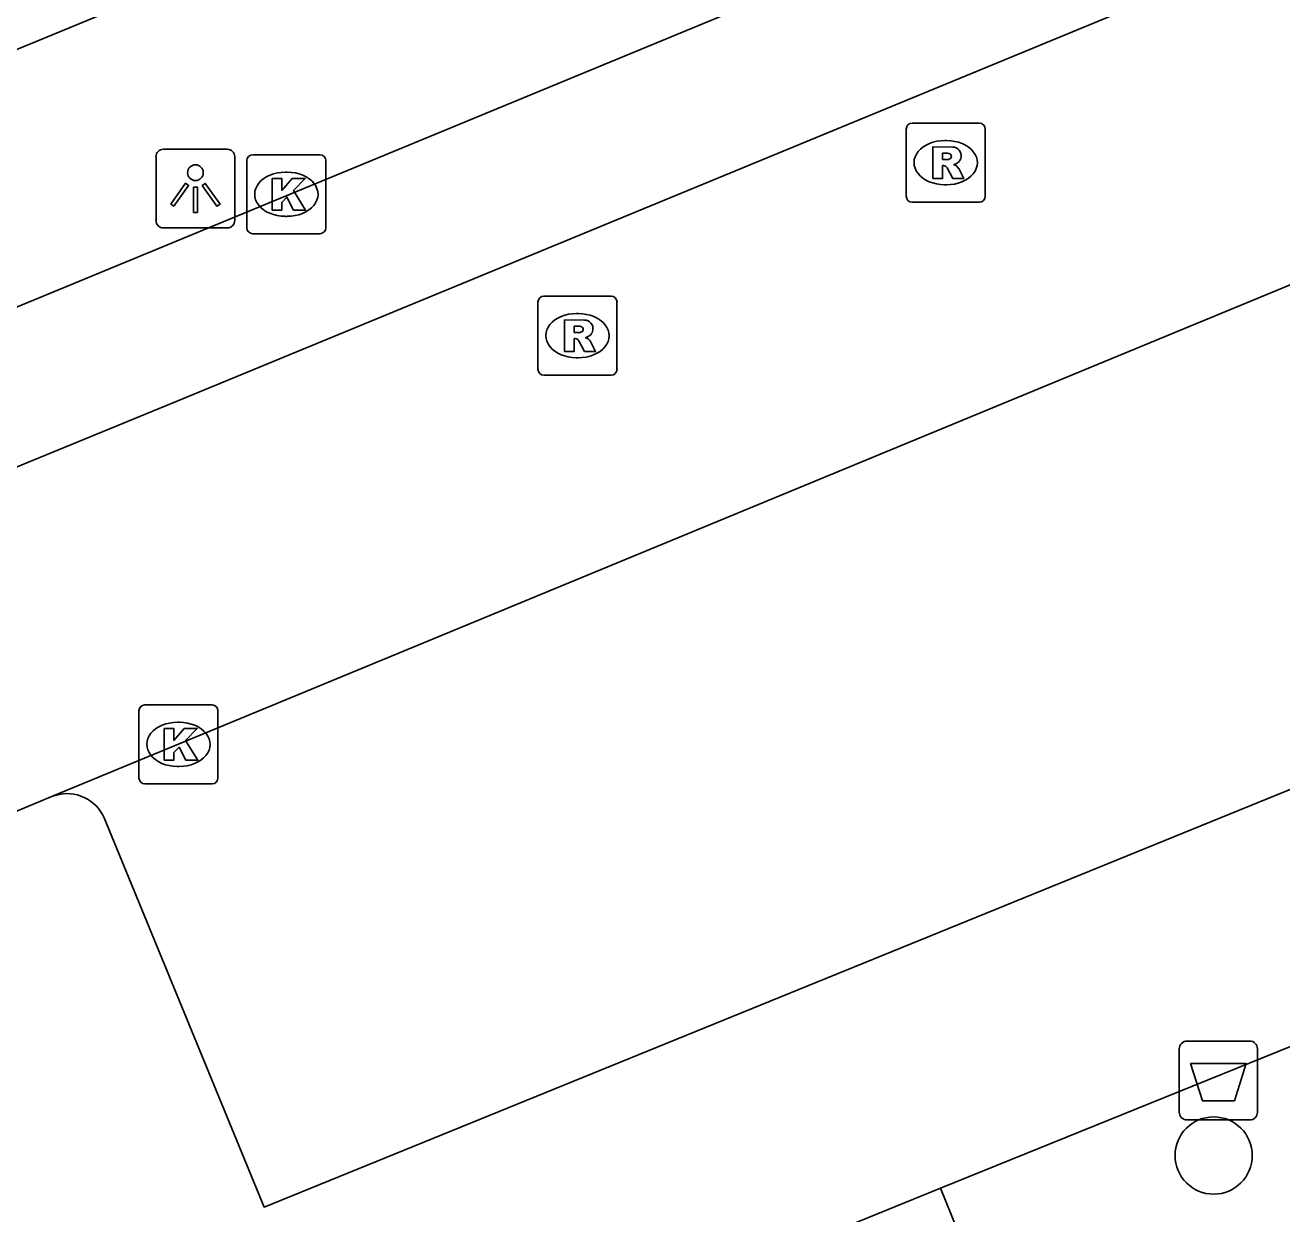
# Model space of a CAD drawing. Extents: x 160379 to 161131, y 383940 to 384849.
# Drawn here: x 161040.83 to 161056.75, y 384258.33 to 384273.39 of the extents above; entities that cross this region are included whole.
import ezdxf

# ---------------------------------------------------------------- set-up
doc = ezdxf.new("R2010")
doc.units = 0
for name, color, linetype in [('IMGEO_Afvalbak', 7, 'Continuous'), ('IMGEO_Boom', 7, 'Continuous'), ('IMGEO_Kolk', 7, 'Continuous'), ('IMGEO_Lichtpunt', 7, 'Continuous'), ('IMGEO_Pand', 7, 'Continuous'), ('IMGEO_Rijbaan_lokaal_open', 7, 'Continuous'), ('IMGEO_Rioolput', 7, 'Continuous'), ('IMGEO_Voetpad_open', 7, 'Continuous')]:
    doc.layers.add(name, color=color, linetype=linetype)

msp = doc.modelspace()

# ---------------------------------------------------------------- linework, layer by layer
at = {"layer": 'IMGEO_Afvalbak'}
for p, q in [((161055.548, 384260.521), (161056.338, 384260.521)), ((161056.338, 384260.521), (161055.548, 384260.521)), ((161055.448, 384259.621), (161055.448, 384260.421)), ((161055.448, 384260.421), (161055.448, 384259.621)), ((161056.438, 384260.421), (161056.438, 384259.621)), ((161056.438, 384259.621), (161056.438, 384260.421)), ((161056.338, 384259.521), (161055.548, 384259.521)), ((161055.548, 384259.521), (161056.338, 384259.521))]:
    msp.add_line(p, q, dxfattribs=at)
msp.add_lwpolyline([(161055.591, 384260.235), (161056.295, 384260.235), (161056.146, 384259.765), (161055.74, 384259.765), (161055.591, 384260.235)], dxfattribs=at)
for centre, start, end in [((161055.548, 384260.421), 90, 180), ((161055.548, 384260.421), 90, 180), ((161056.338, 384260.421), 0, 90), ((161056.338, 384260.421), 360, 90), ((161055.548, 384259.621), 180, 270), ((161055.548, 384259.621), 180, 270), ((161056.338, 384259.621), 270, 0), ((161056.338, 384259.621), 270, 0)]:
    msp.add_arc(centre, 0.1, start, end, dxfattribs=at)
at = {"layer": 'IMGEO_Boom'}
msp.add_circle((161055.883, 384259.071), 0.489, dxfattribs=at)
at = {"layer": 'IMGEO_Kolk'}
for p, q in [((161043.639, 384270.819), (161043.639, 384271.671)), ((161043.714, 384271.745), (161044.566, 384271.745)), ((161044.64, 384271.671), (161044.64, 384270.819)), ((161044.127, 384271.525), (161044.152, 384271.525)), ((161044.15, 384270.965), (161044.125, 384270.965)), ((161044.566, 384270.745), (161043.714, 384270.745)), ((161042.348, 384264.778), (161043.2, 384264.778)), ((161042.273, 384263.852), (161042.273, 384264.704)), ((161043.274, 384264.704), (161043.274, 384263.852)), ((161042.761, 384264.558), (161042.786, 384264.558)), ((161042.784, 384263.998), (161042.759, 384263.998)), ((161043.2, 384263.778), (161042.348, 384263.778))]:
    msp.add_line(p, q, dxfattribs=at)
for points in [[(161043.639, 384270.819), (161043.639, 384271.671)], [(161043.714, 384271.745), (161044.566, 384271.745)], [(161044.64, 384271.671), (161044.64, 384270.819)], [(161043.96, 384271.445), (161044.083, 384271.445), (161044.083, 384271.294), (161044.213, 384271.445), (161044.377, 384271.445), (161044.231, 384271.294), (161044.384, 384271.045), (161044.232, 384271.045), (161044.147, 384271.209), (161044.083, 384271.142), (161044.083, 384271.045), (161043.96, 384271.045), (161043.96, 384271.445)], [(161044.566, 384270.745), (161043.714, 384270.745)], [(161042.348, 384264.778), (161043.2, 384264.778)], [(161042.273, 384263.852), (161042.273, 384264.704)], [(161043.274, 384264.704), (161043.274, 384263.852)], [(161042.594, 384264.478), (161042.717, 384264.478), (161042.717, 384264.327), (161042.847, 384264.478), (161043.011, 384264.478), (161042.865, 384264.327), (161043.018, 384264.078), (161042.866, 384264.078), (161042.781, 384264.242), (161042.717, 384264.175), (161042.717, 384264.078), (161042.594, 384264.078), (161042.594, 384264.478)], [(161043.2, 384263.778), (161042.348, 384263.778)]]:
    msp.add_lwpolyline(points, dxfattribs=at)
for centre, start, end in [((161043.716, 384271.669), 91.552, 178.448), ((161043.716, 384271.669), 91.552, 178.448), ((161044.564, 384271.669), 1.552, 88.448), ((161044.564, 384271.669), 1.552, 88.448), ((161043.716, 384270.821), 181.552, 268.448), ((161043.716, 384270.821), 181.552, 268.448), ((161044.564, 384270.821), 271.552, 358.448), ((161044.564, 384270.821), 271.552, 358.448), ((161042.35, 384264.702), 91.552, 178.448), ((161042.35, 384264.702), 91.552, 178.448), ((161043.198, 384264.702), 1.552, 88.448), ((161043.198, 384264.702), 1.552, 88.448), ((161042.35, 384263.854), 181.552, 268.448), ((161042.35, 384263.854), 181.552, 268.448), ((161043.198, 384263.854), 271.552, 358.448), ((161043.198, 384263.854), 271.552, 358.448)]:
    msp.add_arc(centre, 0.0765, start, end, dxfattribs=at)
for centre, major_axis, ratio, start_param, end_param in [((161044.126, 384271.245), (-0.387, 0.002), 0.722429, 4.712389, 7.853982), ((161044.151, 384271.245), (-0.39, 0.002), 0.717154, 1.570796, 4.712389), ((161042.76, 384264.278), (-0.387, 0.002), 0.722429, 4.712389, 7.853982), ((161042.785, 384264.278), (-0.39, 0.002), 0.717154, 1.570796, 4.712389)]:
    msp.add_ellipse(centre, major_axis=major_axis, ratio=ratio, start_param=start_param, end_param=end_param, dxfattribs=at)
at = {"layer": 'IMGEO_Lichtpunt'}
for p, q in [((161043.392, 384271.815), (161042.584, 384271.815)), ((161043.392, 384271.815), (161042.584, 384271.815)), ((161042.49, 384271.72), (161042.49, 384270.913)), ((161042.49, 384271.72), (161042.49, 384270.913)), ((161043.486, 384270.913), (161043.486, 384271.72)), ((161043.486, 384270.913), (161043.486, 384271.72)), ((161042.584, 384270.819), (161043.392, 384270.819)), ((161042.584, 384270.819), (161043.392, 384270.819))]:
    msp.add_line(p, q, dxfattribs=at)
for points in [[(161042.864, 384271.384), (161042.903, 384271.356), (161042.715, 384271.094), (161042.677, 384271.121), (161042.864, 384271.384)], [(161042.966, 384271.336), (161043.013, 384271.336), (161043.013, 384271.014), (161042.966, 384271.014), (161042.966, 384271.336)], [(161043.076, 384271.356), (161043.114, 384271.383), (161043.301, 384271.121), (161043.262, 384271.093), (161043.076, 384271.356)]]:
    msp.add_lwpolyline(points, dxfattribs=at)
msp.add_circle((161042.989, 384271.518), 0.0994, dxfattribs=at)
for centre, start, end in [((161042.584, 384271.72), 90, 180), ((161042.584, 384271.72), 90, 180), ((161043.392, 384271.72), 0, 90), ((161043.392, 384271.72), 0, 90), ((161042.584, 384270.913), 180, 270), ((161042.584, 384270.913), 180, 270), ((161043.392, 384270.913), 270, 0), ((161043.392, 384270.913), 270, 360)]:
    msp.add_arc(centre, 0.0946, start, end, dxfattribs=at)
at = {"layer": 'IMGEO_Pand'}
for points in [[(161065.409, 384263.914), (161066.768, 384260.583), (161053.802, 384255.26), (161052.424, 384258.656)], [(161045.41, 384255.798), (161052.424, 384258.656)]]:
    msp.add_lwpolyline(points, dxfattribs=at)
at = {"layer": 'IMGEO_Rijbaan_lokaal_open'}
for points in [[(160994.1, 384248.648), (161042.696, 384268.598), (161061.71, 384276.448), (161081.096, 384284.415)], [(161041.18, 384263.62), (161082.088, 384280.53)], [(161041.18, 384263.62), (161040.634, 384263.393)]]:
    msp.add_lwpolyline(points, dxfattribs=at)
at = {"layer": 'IMGEO_Rioolput'}
for p, q in [((161052.064, 384272.145), (161052.916, 384272.145)), ((161051.989, 384271.219), (161051.989, 384272.071)), ((161052.99, 384272.071), (161052.99, 384271.219)), ((161052.477, 384271.925), (161052.502, 384271.925)), ((161052.5, 384271.365), (161052.475, 384271.365)), ((161052.916, 384271.145), (161052.064, 384271.145)), ((161047.326, 384269.028), (161047.326, 384269.88)), ((161047.401, 384269.954), (161048.253, 384269.954)), ((161048.327, 384269.88), (161048.327, 384269.028)), ((161047.814, 384269.734), (161047.839, 384269.734)), ((161047.837, 384269.174), (161047.812, 384269.174)), ((161048.253, 384268.954), (161047.401, 384268.954))]:
    msp.add_line(p, q, dxfattribs=at)
for points in [[(161052.064, 384272.145), (161052.916, 384272.145)], [(161051.989, 384271.219), (161051.989, 384272.071)], [(161052.99, 384272.071), (161052.99, 384271.219)], [(161052.578, 384271.843), (161052.326, 384271.845), (161052.326, 384271.445)], [(161052.504, 384271.764), (161052.45, 384271.764), (161052.45, 384271.683)], [(161052.45, 384271.683), (161052.502, 384271.683)], [(161052.326, 384271.445), (161052.45, 384271.445), (161052.45, 384271.607), (161052.461, 384271.607)], [(161052.508, 384271.578), (161052.579, 384271.445), (161052.719, 384271.445), (161052.654, 384271.571)], [(161052.916, 384271.145), (161052.064, 384271.145)], [(161047.326, 384269.028), (161047.326, 384269.88)], [(161047.401, 384269.954), (161048.253, 384269.954)], [(161048.327, 384269.88), (161048.327, 384269.028)], [(161047.915, 384269.652), (161047.663, 384269.654), (161047.663, 384269.254)], [(161047.841, 384269.573), (161047.787, 384269.573), (161047.787, 384269.492)], [(161047.663, 384269.254), (161047.787, 384269.254), (161047.787, 384269.416), (161047.798, 384269.416)], [(161047.787, 384269.492), (161047.839, 384269.492)], [(161047.845, 384269.387), (161047.916, 384269.254), (161048.056, 384269.254), (161047.991, 384269.38)], [(161048.253, 384268.954), (161047.401, 384268.954)]]:
    msp.add_lwpolyline(points, dxfattribs=at)
for centre, radius, start, end in [((161052.066, 384272.069), 0.0765, 91.552, 178.448), ((161052.066, 384272.069), 0.0765, 91.552, 178.448), ((161052.914, 384272.069), 0.0765, 1.552, 88.448), ((161052.914, 384272.069), 0.0765, 1.552, 88.448), ((161052.577, 384271.733), 0.109, 350.3612, 89.416), ((161052.486, 384271.872), 0.19, 274.7715, 282.9687), ((161052.51, 384271.668), 0.0964, 77.0061, 93.1865), ((161052.524, 384271.725), 0.0378, 276.6634, 79.6772), ((161052.575, 384271.733), 0.112, 277.5842, 350.9817), ((161052.559, 384271.518), 0.108, 29.5134, 73.7905), ((161052.46, 384271.554), 0.0533, 26.0293, 88.6989), ((161052.066, 384271.221), 0.0765, 181.552, 268.448), ((161052.066, 384271.221), 0.0765, 181.552, 268.448), ((161052.914, 384271.221), 0.0765, 271.552, 358.448), ((161052.914, 384271.221), 0.0765, 271.552, 358.448), ((161047.403, 384269.878), 0.0765, 91.552, 178.448), ((161047.403, 384269.878), 0.0765, 91.552, 178.448), ((161048.251, 384269.878), 0.0765, 1.552, 88.448), ((161048.251, 384269.878), 0.0765, 1.552, 88.448), ((161047.847, 384269.477), 0.0964, 77.0061, 93.1865), ((161047.861, 384269.534), 0.0378, 276.6634, 79.6772), ((161047.914, 384269.542), 0.109, 350.3612, 89.416), ((161047.797, 384269.363), 0.0533, 26.0293, 88.6989), ((161047.823, 384269.681), 0.19, 274.7715, 282.9687), ((161047.912, 384269.542), 0.112, 277.5842, 350.9817), ((161047.896, 384269.327), 0.108, 29.5134, 73.7905), ((161047.403, 384269.03), 0.0765, 181.552, 268.448), ((161047.403, 384269.03), 0.0765, 181.552, 268.448), ((161048.251, 384269.03), 0.0765, 271.552, 358.448), ((161048.251, 384269.03), 0.0765, 271.552, 358.448)]:
    msp.add_arc(centre, radius, start, end, dxfattribs=at)
for centre, major_axis, ratio, start_param, end_param in [((161052.476, 384271.645), (-0.387, 0.002), 0.722429, 4.712389, 7.853982), ((161052.501, 384271.645), (-0.39, 0.002), 0.717154, 1.570796, 4.712389), ((161047.813, 384269.454), (-0.387, 0.002), 0.722429, 4.712389, 7.853982), ((161047.838, 384269.454), (-0.39, 0.002), 0.717154, 1.570796, 4.712389)]:
    msp.add_ellipse(centre, major_axis=major_axis, ratio=ratio, start_param=start_param, end_param=end_param, dxfattribs=at)
at = {"layer": 'IMGEO_Voetpad_open'}
for points in [[(161051.606, 384277.563), (161009.191, 384260.096)], [(161052.671, 384274.752), (161019.797, 384261.173), (161015.314, 384259.321), (160993.424, 384250.278)], [(161083.983, 384274.757), (161043.859, 384258.417), (161041.832, 384263.348), (161041.812, 384263.389), (161041.788, 384263.428), (161041.76, 384263.465), (161041.73, 384263.499), (161041.697, 384263.531), (161041.661, 384263.559), (161041.622, 384263.584), (161041.582, 384263.605), (161041.539, 384263.623), (161041.496, 384263.637), (161041.451, 384263.646), (161041.405, 384263.652), (161041.36, 384263.654), (161041.314, 384263.652), (161041.268, 384263.645), (161041.224, 384263.635), (161041.18, 384263.62)], [(161052.424, 384258.656), (161065.409, 384263.914)]]:
    msp.add_lwpolyline(points, dxfattribs=at)

doc.saveas('drawing.dxf')
